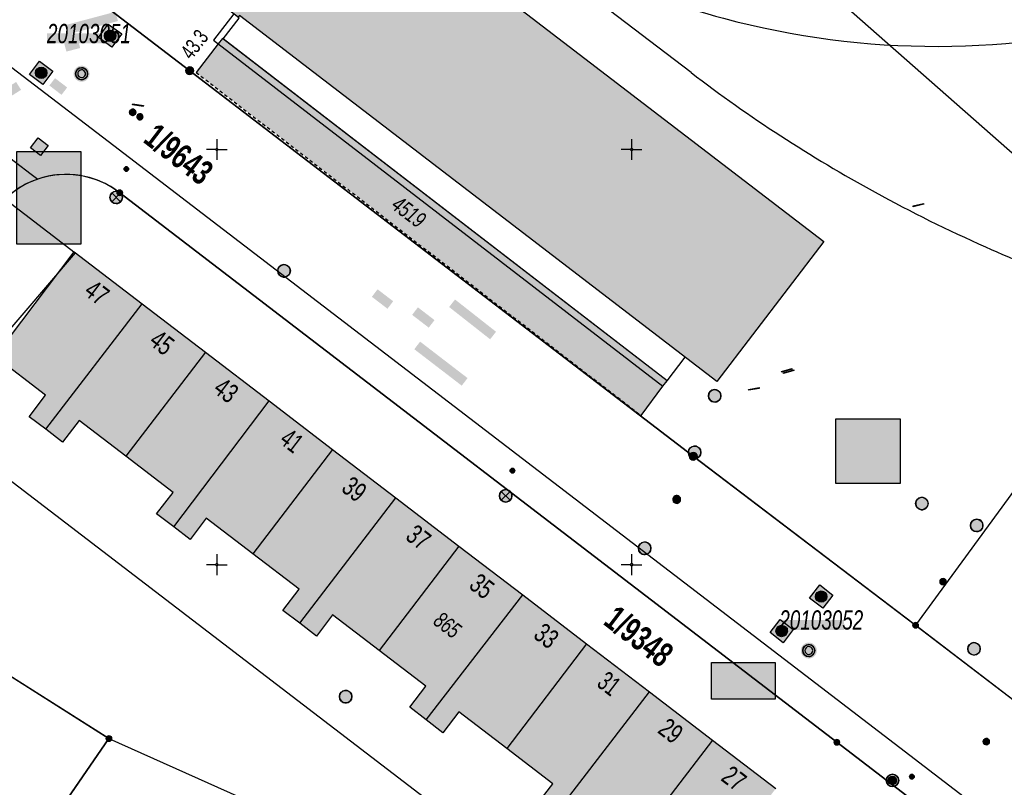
# Model space of a CAD drawing. Header units: metres. Extents: x 2695560 to 2696939, y 1260491 to 1262050.
# Tile 658 of 1005: x 2696189 to 2696248, y 1261186 to 1261233. Entities that reach past the tile are written whole.
import ezdxf

# ---------------------------------------------------------------- set-up
doc = ezdxf.new("R2010")
doc.units = ezdxf.units.M
doc.linetypes.add('AUSGEZOGEN', pattern=[0])
doc.linetypes.add('VERDECKT2_S2', pattern=[0.36, 0.2, -0.16])
for name, color, linetype in [('XR$1$AV_Flächen (EO)', 7, 'AUSGEZOGEN'), ('XR$1$AV_Gebäudeflächen (BB)', 7, 'AUSGEZOGEN'), ('XR$1$AV_Gebäudeflächen (EO)', 7, 'AUSGEZOGEN'), ('XR$1$AV_Grenzpunkte', 7, 'AUSGEZOGEN'), ('XR$1$AV_Grundstück-Nr.', 7, 'AUSGEZOGEN'), ('XR$1$AV_Haus-Nr.', 7, 'AUSGEZOGEN'), ('XR$1$AV_Koordinatennetzpunkte', 7, 'AUSGEZOGEN'), ('XR$1$AV_Lagefixpunkt-Nr.', 7, 'AUSGEZOGEN'), ('XR$1$AV_Lagefixpunkte', 7, 'AUSGEZOGEN'), ('XR$1$AV_Linien (BB)', 7, 'AUSGEZOGEN'), ('XR$1$AV_Linien (EO)', 7, 'AUSGEZOGEN'), ('XR$1$AV_Versicherung-Nr.', 7, 'AUSGEZOGEN'), ('XR$1$AW_LK_Schachtdeckel', 24, 'AUSGEZOGEN'), ('XR$1$EW_LK_Knoten', 1, 'AUSGEZOGEN'), ('XR$1$FM_LK_SW_TRASSEKNOTEN', 94, 'AUSGEZOGEN'), ('XR$1$GA_LK_Absperrarmatur', 32, 'AUSGEZOGEN'), ('XR$1$GA_LK_Rohrleitungsteil', 32, 'AUSGEZOGEN'), ('XR$1$Liegenschaftsgrenzen', 7, 'AUSGEZOGEN'), ('XR$1$PFAV', 255, 'AUSGEZOGEN'), ('XR$1$PFAW', 255, 'AUSGEZOGEN'), ('XR$1$PFEW', 255, 'AUSGEZOGEN'), ('XR$1$PFGA', 255, 'AUSGEZOGEN'), ('XR$1$PFWA', 255, 'AUSGEZOGEN'), ('XR$1$PFWFM', 255, 'AUSGEZOGEN'), ('XR$1$RAEW', 8, 'AUSGEZOGEN'), ('XR$1$RP_Abstandslinie', 7, 'AUSGEZOGEN'), ('XR$1$WA_LK_Absperrarmatur', 171, 'AUSGEZOGEN'), ('XR$1$WA_LK_Hydrant', 171, 'AUSGEZOGEN'), ('XR$1$WA_LK_Rohrleitungsteil', 171, 'AUSGEZOGEN')]:
    doc.layers.add(name, color=color, linetype=linetype)
doc.styles.add('ARIAL', font='arial.ttf')

# ---------------------------------------------------------------- blocks, each defined once
blk = doc.blocks.new('COMPLEXOBJECT_510')
at = {"layer": 'XR$1$AV_Linien (BB)', "color": 7, "linetype": 'AUSGEZOGEN', "transparency": 33554687}
blk.add_lwpolyline([(6283.87, 11156.289), (6260.124, 11174.437), (6241.169, 11188.977), (6193.445, 11225.497), (6126.748, 11276.454), (6092.196, 11302.85), (6070.226, 11319.625)], dxfattribs=at)
blk = doc.blocks.new('COMPLEXOBJECT_630')
at = {"layer": 'XR$1$AV_Linien (BB)', "color": 7, "linetype": 'AUSGEZOGEN', "transparency": 33554687}
for centre, radius, start, end in [((6190.906, 11218.217), 5.284, 108.75138, 123.13952), ((6190.95, 11218.163), 5.353, 123.22601, 139.49453)]:
    blk.add_arc(centre, radius, start, end, dxfattribs=at)
blk = doc.blocks.new('COMPLEXOBJECT_631')
at = {"layer": 'XR$1$AV_Linien (BB)', "color": 7, "linetype": 'AUSGEZOGEN', "transparency": 33554687}
blk.add_lwpolyline([(6194.15, 11222.4), (6237.37, 11189.31), (6242.183, 11185.628)], dxfattribs=at)
blk.add_arc((6190.914, 11218.202), 5.301, 52.37575, 108.78608, dxfattribs=at)
blk = doc.blocks.new('COMPLEXOBJECT_1127')
at = {"layer": 'XR$1$AV_Linien (EO)', "color": 7, "linetype": 'AUSGEZOGEN', "transparency": 33554687}
blk.add_line((6228.584, 11229.637), (6213.268, 11241.321), dxfattribs=at)
for centre, radius, start, end in [((6281.967, 11299.629), 88.026, 232.66687, 241.28213), ((6281.948, 11299.588), 87.981, 241.28055, 246.11423), ((6279.493, 11293.272), 81.212, 245.89361, 250.16998)]:
    blk.add_arc(centre, radius, start, end, dxfattribs=at)
blk = doc.blocks.new('COMPLEXOBJECT_1128')
at = {"layer": 'XR$1$AV_Linien (EO)', "color": 7, "linetype": 'AUSGEZOGEN', "transparency": 33554687}
blk.add_lwpolyline([(6233.916, 11237.017), (6236.739, 11234.664), (6249.29, 11223.622)], dxfattribs=at)
blk.add_arc((6280.409, 11260.076), 47.93, 229.51406, 236.39559, dxfattribs=at)
blk = doc.blocks.new('COMPLEXOBJECT_1129')
at = {"layer": 'XR$1$AV_Linien (EO)', "color": 7, "linetype": 'AUSGEZOGEN', "transparency": 33554687}
for centre, radius, start, end in [((6243.944, 11282.374), 51.248, 233.23182, 245.91357), ((6241.993, 11282.661), 51.743, 286.1913, 296.68042), ((6243.948, 11282.361), 51.238, 245.90408, 254.83754), ((6243.367, 11280.721), 49.503, 254.98937, 285.28963)]:
    blk.add_arc(centre, radius, start, end, dxfattribs=at)
blk = doc.blocks.new('COMPLEXOBJECT_1312')
at = {"layer": 'XR$1$Liegenschaftsgrenzen', "color": 7, "linetype": 'AUSGEZOGEN', "transparency": 33554687}
blk.add_lwpolyline([(6242.183, 11185.628), (6237.37, 11189.31), (6194.15, 11222.4)], dxfattribs=at)
blk.add_arc((6190.914, 11218.20325), 5.29947, 52.3651589, 139.5707968, dxfattribs=at)
blk = doc.blocks.new('BWAV1')
at = {"layer": 'XR$1$PFAV', "transparency": 33554687}
blk.add_hatch(color=7, dxfattribs=at).paths.add_polyline_path([(0.67, 0), (0.656, 0.135), (0.616, 0.264), (0.55, 0.383), (0.462, 0.486), (0.354, 0.569), (0.233, 0.628), (0.101, 0.662), (-0.034, 0.669), (-0.168, 0.649), (-0.295, 0.602), (-0.41, 0.53), (-0.508, 0.436), (-0.586, 0.325), (-0.639, 0.201), (-0.667, 0.068), (-0.667, -0.068), (-0.639, -0.201), (-0.586, -0.325), (-0.508, -0.436), (-0.41, -0.53), (-0.295, -0.602), (-0.168, -0.649), (-0.034, -0.669), (0.101, -0.662), (0.233, -0.628), (0.354, -0.569), (0.462, -0.486), (0.55, -0.383), (0.616, -0.264), (0.656, -0.135)])
at = {"color": 7, "transparency": 33554687}
for radius, start, end in [(0.5, 91.19481, 268.80519), (0.326, 91.19481, 268.80519), (0.5, 268.80519, 91.19481), (0.326, 268.80519, 91.19481)]:
    blk.add_arc((0, 0), radius, start, end, dxfattribs=at)
at = {"layer": 'XR$1$PFAV', "transparency": 33554687}
blk.add_circle((0, 0), 0.5, dxfattribs=at)
blk = doc.blocks.new('BAV15')
at = {"layer": 'XR$1$PFAV', "transparency": 33554687}
blk.add_hatch(color=7, dxfattribs=at).paths.add_polyline_path([(0.5, 0), (0.49, 0.1), (0.46, 0.2), (0.41, 0.29), (0.34, 0.36), (0.26, 0.42), (0.17, 0.47), (0.08, 0.49), (-0.03, 0.5), (-0.13, 0.48), (-0.22, 0.45), (-0.31, 0.4), (-0.38, 0.33), (-0.44, 0.24), (-0.48, 0.15), (-0.5, 0.05), (-0.5, -0.05), (-0.48, -0.15), (-0.44, -0.24), (-0.38, -0.33), (-0.31, -0.4), (-0.22, -0.45), (-0.13, -0.48), (-0.03, -0.5), (0.08, -0.49), (0.17, -0.47), (0.26, -0.42), (0.34, -0.36), (0.41, -0.29), (0.46, -0.2), (0.49, -0.1)])
at = {"color": 7, "transparency": 33554687}
for start, end in [(90, 270), (270, 90)]:
    blk.add_arc((0, 0), 0.5, start, end, dxfattribs=at)
at = {"layer": 'XR$1$PFAV', "transparency": 33554687}
blk.add_circle((0, 0), 0.5, dxfattribs=at)
blk = doc.blocks.new('BAV2041')
at = {"color": 7, "transparency": 33554687}
for p, q in [((0, 0.5), (0, 0.05)), ((-0.05, 0), (-0.5, 0)), ((0.05, 0), (0.5, 0)), ((0, -0.05), (0, -0.5))]:
    blk.add_line(p, q, dxfattribs=at)
blk.add_circle((0, 0), 0.05, dxfattribs=at)
for start, end in [(90, 270), (270, 90)]:
    blk.add_arc((0, 0), 0.05, start, end, dxfattribs=at)
blk = doc.blocks.new('BAW2082')
at = {"layer": 'XR$1$PFAW', "transparency": 33554687}
blk.add_hatch(color=7, dxfattribs=at).paths.add_polyline_path([(0.509, -0.003), (0.499, 0.098), (0.469, 0.194), (0.42, 0.283), (0.354, 0.359), (0.274, 0.421), (0.183, 0.466), (0.085, 0.491), (-0.016, 0.496), (-0.116, 0.481), (-0.211, 0.446), (-0.297, 0.392), (-0.37, 0.323), (-0.428, 0.24), (-0.468, 0.147), (-0.488, 0.047), (-0.488, -0.054), (-0.468, -0.153), (-0.428, -0.246), (-0.37, -0.329), (-0.297, -0.398), (-0.211, -0.452), (-0.116, -0.487), (-0.016, -0.502), (0.085, -0.497), (0.183, -0.472), (0.274, -0.427), (0.354, -0.366), (0.42, -0.289), (0.469, -0.2), (0.499, -0.104)])
at = {"transparency": 33554687}
for start, end in [(91.19481, 268.80519), (268.80519, 91.19481)]:
    blk.add_arc((0.01, 0), 0.5, start, end, dxfattribs=at)
at = {"layer": 'XR$1$PFAW', "transparency": 33554687}
blk.add_circle((0.009, -0.003), 0.5, dxfattribs=at)
blk = doc.blocks.new('BAW2088')
at = {"layer": 'XR$1$PFAW', "transparency": 33554687}
blk.add_hatch(color=253, dxfattribs=at).paths.add_polyline_path([(0.51, 0), (0.5, 0.101), (0.47, 0.197), (0.421, 0.286), (0.355, 0.362), (0.275, 0.424), (0.184, 0.469), (0.086, 0.494), (-0.015, 0.499), (-0.115, 0.484), (-0.21, 0.449), (-0.296, 0.395), (-0.369, 0.326), (-0.427, 0.243), (-0.467, 0.15), (-0.487, 0.051), (-0.487, -0.051), (-0.467, -0.15), (-0.427, -0.243), (-0.369, -0.326), (-0.296, -0.395), (-0.21, -0.449), (-0.115, -0.484), (-0.015, -0.499), (0.086, -0.494), (0.184, -0.469), (0.275, -0.424), (0.355, -0.362), (0.421, -0.286), (0.47, -0.197), (0.5, -0.101)])
at = {"transparency": 33554687}
for start, end in [(91.19481, 268.80519), (268.80519, 91.19481)]:
    blk.add_arc((0.01, 0), 0.5, start, end, dxfattribs=at)
at = {"layer": 'XR$1$PFAW', "transparency": 33554687}
blk.add_circle((0.01, 0), 0.5, dxfattribs=at)
blk = doc.blocks.new('BAW2087')
at = {"lineweight": 25, "true_color": 0x000000, "transparency": 33554687}
h = blk.add_hatch(color=18, dxfattribs=at)
h.paths.add_polyline_path([(-0.5, 0.5), (-0.5, -0.5), (0.5, -0.5), (0.5, 0.5)])
h.paths.add_polyline_path([(0.337, -0.069), (0.316, -0.136), (0.282, -0.196), (0.237, -0.249), (0.182, -0.292), (0.119, -0.322), (0.052, -0.34), (-0.017, -0.343), (-0.086, -0.333), (-0.151, -0.309), (-0.21, -0.272), (-0.261, -0.224), (-0.301, -0.167), (-0.328, -0.103), (-0.342, -0.035), (-0.342, 0.035), (-0.328, 0.103), (-0.301, 0.167), (-0.261, 0.224), (-0.21, 0.272), (-0.151, 0.309), (-0.086, 0.333), (-0.017, 0.343), (0.052, 0.34), (0.119, 0.322), (0.182, 0.292), (0.237, 0.249), (0.282, 0.196), (0.316, 0.136), (0.337, 0.069), (0.344, 0)], flags=16)
at = {"layer": 'XR$1$PFAW', "lineweight": 25, "transparency": 33554687}
blk.add_hatch(color=7, dxfattribs=at).paths.add_polyline_path([(0.344, 0), (0.337, 0.069), (0.316, 0.136), (0.282, 0.196), (0.237, 0.249), (0.182, 0.292), (0.119, 0.322), (0.052, 0.34), (-0.017, 0.343), (-0.086, 0.333), (-0.151, 0.309), (-0.21, 0.272), (-0.261, 0.224), (-0.301, 0.167), (-0.328, 0.103), (-0.342, 0.035), (-0.342, -0.035), (-0.328, -0.103), (-0.301, -0.167), (-0.261, -0.224), (-0.21, -0.272), (-0.151, -0.309), (-0.086, -0.333), (-0.017, -0.343), (0.052, -0.34), (0.119, -0.322), (0.182, -0.292), (0.237, -0.249), (0.282, -0.196), (0.316, -0.136), (0.337, -0.069)])
at = {"lineweight": 25, "transparency": 33554687}
for p, q in [((-0.5, 0.5, 0.993), (0.5, 0.5, 0.993)), ((-0.5, -0.5, 0.993), (-0.5, 0.5, 0.993)), ((0.5, 0.5, 0.993), (0.5, -0.5, 0.993)), ((0.5, -0.5, 0.993), (-0.5, -0.5, 0.993))]:
    blk.add_line(p, q, dxfattribs=at)
blk.add_circle((0, 0), 0.344, dxfattribs=at)
at = {"layer": 'XR$1$PFAW', "lineweight": 25, "transparency": 33554687}
blk.add_line((-0.5, 0.5), (0.5, 0.5), dxfattribs=at)
at = {"layer": 'XR$1$PFAW', "color": 31, "lineweight": 25, "transparency": 33554687}
for p, q in [((-0.5, -0.5), (-0.5, 0.5)), ((0.5, 0.5), (0.5, -0.5)), ((0.5, -0.5), (-0.5, -0.5))]:
    blk.add_line(p, q, dxfattribs=at)
at = {"layer": 'XR$1$PFAW', "lineweight": 25, "transparency": 33554687}
blk.add_circle((0, 0), 0.344, dxfattribs=at)
blk = doc.blocks.new('BAW2081')
at = {"layer": 'XR$1$PFAW', "transparency": 33554687}
blk.add_hatch(color=7, dxfattribs=at).paths.add_polyline_path([(0.5, 0), (0.49, 0.1), (0.46, 0.2), (0.41, 0.29), (0.34, 0.36), (0.26, 0.42), (0.17, 0.47), (0.08, 0.49), (-0.03, 0.5), (-0.13, 0.48), (-0.22, 0.45), (-0.31, 0.4), (-0.38, 0.33), (-0.44, 0.24), (-0.48, 0.15), (-0.5, 0.05), (-0.5, -0.05), (-0.48, -0.15), (-0.44, -0.24), (-0.38, -0.33), (-0.31, -0.4), (-0.22, -0.45), (-0.13, -0.48), (-0.03, -0.5), (0.08, -0.49), (0.17, -0.47), (0.26, -0.42), (0.34, -0.36), (0.41, -0.29), (0.46, -0.2), (0.49, -0.1)])
at = {"transparency": 33554687}
blk.add_line((-0.43, -0.25), (0, 0), dxfattribs=at)
blk.add_lwpolyline([(0, 0.5), (0, 0), (0.43, -0.25)], dxfattribs=at)
for start, end in [(90, 180), (180, 270), (0, 90), (270, 0)]:
    blk.add_arc((0, 0), 0.5, start, end, dxfattribs=at)
at = {"layer": 'XR$1$PFAW', "transparency": 33554687}
blk.add_circle((0, 0), 0.5, dxfattribs=at)
blk = doc.blocks.new('BWA2013')
at = {"true_color": 0x000000, "transparency": 33554687}
blk.add_hatch(color=18, dxfattribs=at).paths.add_polyline_path([(-0.291, -0.409), (0.352, 0.357), (0.291, 0.409), (-0.352, -0.357)])
at = {"transparency": 33554687}
blk.add_lwpolyline([(-0.291, -0.409), (-0.352, -0.357), (0.291, 0.409), (0.352, 0.357), (-0.291, -0.409)], close=True, dxfattribs=at)
blk = doc.blocks.new('BWA2009')
at = {"true_color": 0x000000, "transparency": 33554687}
blk.add_hatch(color=18, dxfattribs=at).paths.add_polyline_path([(0.333, 0), (0.327, 0.067), (0.306, 0.131), (0.274, 0.19), (0.23, 0.242), (0.176, 0.283), (0.116, 0.313), (0.05, 0.329), (-0.017, 0.333), (-0.084, 0.323), (-0.147, 0.299), (-0.204, 0.264), (-0.253, 0.217), (-0.291, 0.162), (-0.318, 0.1), (-0.332, 0.034), (-0.332, -0.034), (-0.318, -0.1), (-0.291, -0.162), (-0.253, -0.217), (-0.204, -0.264), (-0.147, -0.299), (-0.084, -0.323), (-0.017, -0.333), (0.05, -0.329), (0.116, -0.313), (0.176, -0.283), (0.23, -0.242), (0.274, -0.19), (0.306, -0.131), (0.327, -0.067)])
at = {"layer": 'XR$1$PFWA', "transparency": 33554687}
blk.add_hatch(color=7, dxfattribs=at).paths.add_polyline_path([(0.5, 0), (0.49, 0.101), (0.459, 0.197), (0.41, 0.286), (0.344, 0.362), (0.264, 0.424), (0.174, 0.469), (0.076, 0.494), (-0.025, 0.499), (-0.125, 0.484), (-0.22, 0.449), (-0.306, 0.395), (-0.379, 0.326), (-0.437, 0.243), (-0.477, 0.15), (-0.497, 0.051), (-0.497, -0.051), (-0.477, -0.15), (-0.437, -0.243), (-0.379, -0.326), (-0.306, -0.395), (-0.22, -0.449), (-0.125, -0.484), (-0.025, -0.499), (0.076, -0.494), (0.174, -0.469), (0.264, -0.424), (0.344, -0.362), (0.41, -0.286), (0.459, -0.197), (0.49, -0.101)])
at = {"transparency": 33554687}
blk.add_circle((0, 0), 0.333, dxfattribs=at)
for start, end in [(90, 180), (180, 270), (0, 90), (270, 0)]:
    blk.add_arc((0, 0), 0.5, start, end, dxfattribs=at)
at = {"layer": 'XR$1$PFWA', "transparency": 33554687}
blk.add_circle((0, 0), 0.5, dxfattribs=at)
blk = doc.blocks.new('BWA965')
at = {"layer": 'XR$1$PFWA', "transparency": 33554687}
blk.add_hatch(color=7, dxfattribs=at).paths.add_polyline_path([(0, 0.5), (-0.05, 0.5), (-0.1, 0.49), (-0.15, 0.48), (-0.2, 0.46), (-0.24, 0.44), (-0.29, 0.41), (-0.33, 0.38), (-0.36, 0.34), (-0.4, 0.31), (-0.42, 0.26), (-0.45, 0.22), (-0.47, 0.17), (-0.48, 0.13), (-0.49, 0.08), (-0.5, 0.03), (-0.5, -0.03), (-0.49, -0.08), (-0.48, -0.13), (-0.47, -0.17), (-0.45, -0.22), (-0.42, -0.26), (-0.4, -0.31), (-0.36, -0.34), (-0.33, -0.38), (-0.29, -0.41), (-0.24, -0.44), (-0.2, -0.46), (-0.15, -0.48), (-0.1, -0.49), (-0.05, -0.5), (0, -0.5), (0.05, -0.5), (0.1, -0.49), (0.15, -0.48), (0.2, -0.46), (0.24, -0.44), (0.29, -0.41), (0.33, -0.38), (0.36, -0.34), (0.4, -0.31), (0.42, -0.26), (0.45, -0.22), (0.47, -0.17), (0.48, -0.13), (0.49, -0.08), (0.5, -0.03), (0.5, 0.03), (0.49, 0.08), (0.48, 0.13), (0.47, 0.17), (0.45, 0.22), (0.42, 0.26), (0.4, 0.31), (0.36, 0.34), (0.33, 0.38), (0.29, 0.41), (0.24, 0.44), (0.2, 0.46), (0.15, 0.48), (0.1, 0.49), (0.05, 0.5)])
at = {"transparency": 33554687}
blk.add_line((0, 0.5), (0, -0.5), dxfattribs=at)
for start, end in [(90, 270), (270, 90)]:
    blk.add_arc((0, 0), 0.5, start, end, dxfattribs=at)
blk = doc.blocks.new('BGA2013')
at = {"transparency": 33554687}
blk.add_hatch(color=36, dxfattribs=at).paths.add_polyline_path([(-0.291, -0.409), (0.352, 0.357), (0.291, 0.409), (-0.352, -0.357)])
at = {"color": 32, "transparency": 33554687}
blk.add_lwpolyline([(-0.291, -0.409), (-0.352, -0.357), (0.291, 0.409), (0.352, 0.357), (-0.291, -0.409)], close=True, dxfattribs=at)
blk = doc.blocks.new('BGA965')
at = {"layer": 'XR$1$PFGA', "transparency": 33554687}
blk.add_hatch(color=7, dxfattribs=at).paths.add_polyline_path([(0.5, 0), (0.49, 0.1), (0.46, 0.2), (0.41, 0.29), (0.34, 0.36), (0.26, 0.42), (0.17, 0.47), (0.08, 0.49), (-0.03, 0.5), (-0.13, 0.48), (-0.22, 0.45), (-0.31, 0.4), (-0.38, 0.33), (-0.44, 0.24), (-0.48, 0.15), (-0.5, 0.05), (-0.5, -0.05), (-0.48, -0.15), (-0.44, -0.24), (-0.38, -0.33), (-0.31, -0.4), (-0.22, -0.45), (-0.13, -0.48), (-0.03, -0.5), (0.08, -0.49), (0.17, -0.47), (0.26, -0.42), (0.34, -0.36), (0.41, -0.29), (0.46, -0.2), (0.49, -0.1)])
at = {"color": 32, "transparency": 33554687}
blk.add_line((0, 0.5), (0, -0.5), dxfattribs=at)
for start, end in [(90, 270), (270, 90)]:
    blk.add_arc((0, 0), 0.5, start, end, dxfattribs=at)
at = {"layer": 'XR$1$PFGA', "transparency": 33554687}
blk.add_circle((0, 0), 0.5, dxfattribs=at)
blk = doc.blocks.new('BEWLP2549_S')
at = {"layer": 'XR$1$PFEW', "transparency": 33554687}
blk.add_hatch(color=7, dxfattribs=at).paths.add_polyline_path([(0.5, 0), (0.49, 0.101), (0.459, 0.197), (0.41, 0.286), (0.344, 0.362), (0.264, 0.424), (0.174, 0.469), (0.076, 0.494), (-0.025, 0.499), (-0.125, 0.484), (-0.22, 0.449), (-0.306, 0.395), (-0.379, 0.326), (-0.437, 0.243), (-0.477, 0.15), (-0.497, 0.051), (-0.497, -0.051), (-0.477, -0.15), (-0.437, -0.243), (-0.379, -0.326), (-0.306, -0.395), (-0.22, -0.449), (-0.125, -0.484), (-0.025, -0.499), (0.076, -0.494), (0.174, -0.469), (0.264, -0.424), (0.344, -0.362), (0.41, -0.286), (0.459, -0.197), (0.49, -0.101)])
at = {"color": 1, "transparency": 33554687}
for p, q in [((0.354, -0.354), (-0.354, 0.354)), ((-0.354, -0.354), (0.354, 0.354))]:
    blk.add_line(p, q, dxfattribs=at)
for start, end in [(91.38095, 268.61905), (268.61905, 91.38095)]:
    blk.add_arc((0, 0), 0.5, start, end, dxfattribs=at)
at = {"layer": 'XR$1$PFEW', "transparency": 33554687}
blk.add_circle((0, 0), 0.5, dxfattribs=at)
blk = doc.blocks.new('BEW957')
at = {"layer": 'XR$1$RAEW', "transparency": 33554687}
blk.add_hatch(color=1, dxfattribs=at).paths.add_polyline_path([(-0.5, 0), (-0.5, -0.05), (-0.49, -0.1), (-0.48, -0.15), (-0.46, -0.2), (-0.44, -0.24), (-0.41, -0.29), (-0.38, -0.33), (-0.34, -0.36), (-0.31, -0.4), (-0.26, -0.42), (-0.22, -0.45), (-0.17, -0.47), (-0.13, -0.48), (-0.08, -0.49), (-0.03, -0.5), (0.03, -0.5), (0.08, -0.49), (0.13, -0.48), (0.17, -0.47), (0.22, -0.45), (0.26, -0.42), (0.31, -0.4), (0.34, -0.36), (0.38, -0.33), (0.41, -0.29), (0.44, -0.24), (0.46, -0.2), (0.48, -0.15), (0.49, -0.1), (0.5, -0.05), (0.5, 0), (0.5, 0.05), (0.49, 0.1), (0.48, 0.15), (0.46, 0.2), (0.44, 0.24), (0.41, 0.29), (0.38, 0.33), (0.34, 0.36), (0.31, 0.4), (0.26, 0.42), (0.22, 0.45), (0.17, 0.47), (0.13, 0.48), (0.08, 0.49), (0.03, 0.5), (-0.03, 0.5), (-0.08, 0.49), (-0.13, 0.48), (-0.17, 0.47), (-0.22, 0.45), (-0.26, 0.42), (-0.31, 0.4), (-0.34, 0.36), (-0.38, 0.33), (-0.41, 0.29), (-0.44, 0.24), (-0.46, 0.2), (-0.48, 0.15), (-0.49, 0.1), (-0.5, 0.05)])
at = {"color": 1, "transparency": 33554687}
for start, end in [(90, 180), (180, 270), (0, 90), (270, 0)]:
    blk.add_arc((0, 0), 0.5, start, end, dxfattribs=at)
at = {"layer": 'XR$1$RAEW', "color": 1, "transparency": 33554687}
blk.add_circle((0, 0), 0.5, dxfattribs=at)
blk = doc.blocks.new('BWFM1')
at = {"layer": 'XR$1$PFWFM', "transparency": 33554687}
blk.add_hatch(color=7, dxfattribs=at).paths.add_polyline_path([(-0.5, 0.5), (-0.5, -0.5), (0.5, -0.5), (0.5, 0.5)])
at = {"color": 94, "transparency": 33554687}
blk.add_lwpolyline([(-0.5, 0.5), (0.5, 0.5), (0.5, -0.5), (-0.5, -0.5), (-0.5, 0.5)], close=True, dxfattribs=at)

msp = doc.modelspace()

# ---------------------------------------------------------------- hatches: boundary and pattern name
at = {"transparency": 33554687}
for points in [[(2696191.826, 1261232.3), (2696191.974, 1261231.743), (2696195.012, 1261232.552), (2696194.864, 1261233.109)], [(2696190.735, 1261231.802), (2696190.735, 1261231.199), (2696194.539, 1261231.199), (2696194.539, 1261231.802)], [(2696191.763, 1261231.253), (2696191.904, 1261230.712), (2696192.734, 1261230.928), (2696192.593, 1261231.469)], [(2696191.219, 1261229.112), (2696190.879, 1261228.668), (2696191.611, 1261228.108), (2696191.951, 1261228.552)], [(2696188.12, 1261228.401), (2696188.421, 1261227.93), (2696189.173, 1261228.41), (2696188.872, 1261228.882)], [(2696188.909, 1261224.703), (2696188.909, 1261219.109), (2696192.78, 1261219.109), (2696192.78, 1261224.703)], [(2696210.66, 1261216.395), (2696210.316, 1261215.945), (2696211.256, 1261215.225), (2696211.6, 1261215.675)], [(2696215.328, 1261215.782), (2696214.972, 1261215.329), (2696217.444, 1261213.386), (2696217.8, 1261213.839)], [(2696213.09, 1261215.309), (2696212.743, 1261214.856), (2696213.744, 1261214.087), (2696214.091, 1261214.54)], [(2696213.223, 1261213.244), (2696212.873, 1261212.787), (2696215.733, 1261210.592), (2696216.083, 1261211.049)], [(2696238.277, 1261208.604), (2696238.277, 1261204.703), (2696242.148, 1261204.703), (2696242.148, 1261208.604)], [(2696234.874, 1261196.488), (2696234.874, 1261195.885), (2696238.773, 1261195.885), (2696238.773, 1261196.488)], [(2696230.787, 1261193.912), (2696230.787, 1261191.703), (2696234.619, 1261191.703), (2696234.619, 1261193.912)]]:
    msp.add_hatch(color=7, dxfattribs=at).paths.add_polyline_path(points)
at = {"layer": 'XR$1$AV_Gebäudeflächen (BB)', "true_color": 0xd2d2d2, "transparency": 33554687}
for points in [[(2696172.504, 1261255.52), (2696198.339, 1261235.904), (2696198.267, 1261235.809), (2696202.252, 1261232.782), (2696202.328, 1261232.882), (2696231.097, 1261210.842), (2696237.553, 1261219.272), (2696208.75, 1261241.338), (2696208.951, 1261241.6), (2696175.079, 1261267.307), (2696174.976, 1261267.172), (2696168.358, 1261258.516), (2696172.431, 1261255.424)], [(2696196.474, 1261215.527), (2696192.375, 1261218.661), (2696187.585, 1261212.357), (2696190.651, 1261210.013), (2696189.664, 1261208.722), (2696190.666, 1261207.963)], [(2696195.49, 1261206.338), (2696200.287, 1261212.611), (2696196.474, 1261215.527), (2696190.666, 1261207.963), (2696191.678, 1261207.195), (2696192.671, 1261208.494)], [(2696200.287, 1261212.611), (2696195.49, 1261206.338), (2696198.33, 1261204.167), (2696197.337, 1261202.868), (2696198.371, 1261202.084), (2696204.124, 1261209.677)], [(2696204.124, 1261209.677), (2696198.371, 1261202.084), (2696199.359, 1261201.334), (2696200.334, 1261202.609), (2696203.136, 1261200.467), (2696207.945, 1261206.756)], [(2696211.758, 1261203.84), (2696207.945, 1261206.756), (2696203.136, 1261200.467), (2696205.93, 1261198.331), (2696204.955, 1261197.056), (2696205.97, 1261196.279)], [(2696210.757, 1261194.646), (2696215.563, 1261200.93), (2696211.758, 1261203.84), (2696205.97, 1261196.279), (2696206.971, 1261195.514), (2696207.947, 1261196.794)], [(2696215.563, 1261200.93), (2696210.757, 1261194.646), (2696213.574, 1261192.492), (2696212.602, 1261191.221), (2696213.581, 1261190.46), (2696219.408, 1261197.991)], [(2696219.408, 1261197.991), (2696213.581, 1261190.46), (2696214.584, 1261189.68), (2696215.556, 1261190.951), (2696218.443, 1261188.744), (2696223.261, 1261195.045)], [(2696223.261, 1261195.045), (2696218.443, 1261188.744), (2696221.224, 1261186.617), (2696220.265, 1261185.363), (2696221.238, 1261184.619), (2696227.042, 1261192.153)], [(2696226.031, 1261182.962), (2696230.839, 1261189.25), (2696227.042, 1261192.153), (2696221.238, 1261184.619), (2696222.271, 1261183.829), (2696223.24, 1261185.096)], [(2696234.66, 1261186.328), (2696230.839, 1261189.25), (2696226.031, 1261182.962), (2696228.889, 1261180.777), (2696227.896, 1261179.478), (2696228.892, 1261178.723)]]:
    msp.add_hatch(color=254, dxfattribs=at).paths.add_polyline_path(points)
at = {"layer": 'XR$1$AV_Gebäudeflächen (EO)', "true_color": 0xebebeb, "transparency": 33554687}
msp.add_hatch(color=7, dxfattribs=at).paths.add_polyline_path([(2696199.731, 1261229.447), (2696226.546, 1261208.793), (2696227.854, 1261210.555), (2696228.11, 1261210.888), (2696201.314, 1261231.503), (2696201.058, 1261231.17)])

# ---------------------------------------------------------------- linework, layer by layer
at = {"color": 24, "lineweight": -3, "transparency": 33554687}
for points in [[(2696188.909, 1261224.703), (2696192.78, 1261224.703), (2696192.78, 1261219.109), (2696188.909, 1261219.109), (2696188.909, 1261224.703)], [(2696238.277, 1261208.604), (2696242.148, 1261208.604), (2696242.148, 1261204.703), (2696238.277, 1261204.703), (2696238.277, 1261208.604)], [(2696230.787, 1261193.912), (2696234.619, 1261193.912), (2696234.619, 1261191.703), (2696230.787, 1261191.703), (2696230.787, 1261193.912)]]:
    msp.add_lwpolyline(points, close=True, dxfattribs=at)
at = {"layer": 'XR$1$AV_Flächen (EO)', "color": 7, "linetype": 'VERDECKT2_S2', "transparency": 33554687}
msp.add_line((2696199.731, 1261229.447), (2696226.546, 1261208.793), dxfattribs=at)
at = {"layer": 'XR$1$AV_Flächen (EO)', "color": 7, "linetype": 'AUSGEZOGEN', "transparency": 33554687}
msp.add_lwpolyline([(2696226.546, 1261208.793), (2696227.854, 1261210.555), (2696228.11, 1261210.888), (2696201.314, 1261231.503), (2696201.058, 1261231.17), (2696199.731, 1261229.447)], dxfattribs=at)
at = {"layer": 'XR$1$AV_Linien (BB)', "color": 7, "linetype": 'AUSGEZOGEN', "transparency": 33554687}
for p, q in [((2696189.778, 1261223.333), (2696190.177, 1261223.03)), ((2696190.666, 1261207.963), (2696196.474, 1261215.527)), ((2696196.474, 1261215.527), (2696200.287, 1261212.611)), ((2696200.287, 1261212.611), (2696195.49, 1261206.338)), ((2696200.287, 1261212.611), (2696204.124, 1261209.677)), ((2696228.05, 1261174.65), (2696179.526, 1261211.743)), ((2696198.371, 1261202.084), (2696204.124, 1261209.677)), ((2696204.124, 1261209.677), (2696207.945, 1261206.756)), ((2696207.945, 1261206.756), (2696203.136, 1261200.467)), ((2696207.945, 1261206.756), (2696211.758, 1261203.84)), ((2696205.97, 1261196.279), (2696211.758, 1261203.84)), ((2696211.758, 1261203.84), (2696215.563, 1261200.93)), ((2696215.563, 1261200.93), (2696210.757, 1261194.646)), ((2696215.563, 1261200.93), (2696219.408, 1261197.991)), ((2696213.581, 1261190.46), (2696219.408, 1261197.991)), ((2696219.408, 1261197.991), (2696223.261, 1261195.045)), ((2696223.261, 1261195.045), (2696218.443, 1261188.744)), ((2696223.261, 1261195.045), (2696227.042, 1261192.153)), ((2696221.238, 1261184.619), (2696227.042, 1261192.153)), ((2696227.042, 1261192.153), (2696230.839, 1261189.25)), ((2696230.839, 1261189.25), (2696226.031, 1261182.962)), ((2696230.839, 1261189.25), (2696234.66, 1261186.328))]:
    msp.add_line(p, q, dxfattribs=at)
for points in [[(2696269.008, 1261176.336), (2696243.37, 1261195.95), (2696229.69, 1261206.34), (2696199.34, 1261229.56), (2696155.24, 1261263.25), (2696111.08, 1261296.95), (2696073.42, 1261325.66)], [(2696186.417, 1261224.624), (2696187.868, 1261224.783), (2696189.778, 1261223.333)], [(2696190.666, 1261207.963), (2696189.664, 1261208.722), (2696190.651, 1261210.013), (2696187.585, 1261212.357), (2696192.375, 1261218.661), (2696196.474, 1261215.527)], [(2696195.49, 1261206.338), (2696192.671, 1261208.494), (2696191.678, 1261207.195), (2696190.666, 1261207.963)], [(2696198.371, 1261202.084), (2696197.337, 1261202.868), (2696198.33, 1261204.167), (2696195.49, 1261206.338)], [(2696184.67, 1261175.16), (2696194.47, 1261189.34), (2696172.32, 1261203.34)], [(2696203.136, 1261200.467), (2696200.334, 1261202.609), (2696199.359, 1261201.334), (2696198.371, 1261202.084)], [(2696205.97, 1261196.279), (2696204.955, 1261197.056), (2696205.93, 1261198.331), (2696203.136, 1261200.467)], [(2696210.757, 1261194.646), (2696207.947, 1261196.794), (2696206.971, 1261195.514), (2696205.97, 1261196.279)], [(2696213.581, 1261190.46), (2696212.602, 1261191.221), (2696213.574, 1261192.492), (2696210.757, 1261194.646)], [(2696218.443, 1261188.744), (2696215.556, 1261190.951), (2696214.584, 1261189.68), (2696213.581, 1261190.46)], [(2696221.238, 1261184.619), (2696220.265, 1261185.363), (2696221.224, 1261186.617), (2696218.443, 1261188.744)]]:
    msp.add_lwpolyline(points, dxfattribs=at)
msp.add_lwpolyline([(2696172.504, 1261255.52), (2696172.431, 1261255.424), (2696168.358, 1261258.516), (2696174.976, 1261267.172), (2696175.079, 1261267.307), (2696208.951, 1261241.6), (2696208.75, 1261241.338), (2696237.553, 1261219.272), (2696231.097, 1261210.842), (2696202.328, 1261232.882), (2696202.252, 1261232.782), (2696198.267, 1261235.809), (2696198.339, 1261235.904), (2696172.504, 1261255.52)], close=True, dxfattribs=at)
at = {"layer": 'XR$1$AV_Linien (EO)', "color": 7, "linetype": 'AUSGEZOGEN', "transparency": 33554687}
msp.add_line((2696228.11, 1261210.888), (2696229.192, 1261212.301), dxfattribs=at)
msp.add_lwpolyline([(2696228.11, 1261210.888), (2696201.358, 1261231.47), (2696202.325, 1261232.727), (2696201.992, 1261232.983), (2696200.769, 1261231.393), (2696227.854, 1261210.555), (2696228.11, 1261210.888)], close=True, dxfattribs=at)
at = {"layer": 'XR$1$Liegenschaftsgrenzen', "color": 7, "linetype": 'AUSGEZOGEN', "transparency": 33554687}
for p, q in [((2696228.05, 1261174.65), (2696179.526, 1261211.743)), ((2696172.32, 1261203.34), (2696194.47, 1261189.34)), ((2696243.089, 1261196.163), (2696265.958, 1261178.669)), ((2696194.47, 1261189.34), (2696184.67, 1261175.16))]:
    msp.add_line(p, q, dxfattribs=at)
for points in [[(2696346.822, 1261335.258), (2696345.565, 1261336.179), (2696243.089, 1261196.163)], [(2696073.42, 1261325.66), (2696111.08, 1261296.95), (2696155.24, 1261263.25), (2696199.34, 1261229.56), (2696229.69, 1261206.34), (2696243.089, 1261196.163)], [(2696194.47, 1261189.34), (2696211.02, 1261181.93), (2696228.05, 1261174.65)]]:
    msp.add_lwpolyline(points, dxfattribs=at)
at = {"layer": 'XR$1$RP_Abstandslinie', "color": 7, "linetype": 'AUSGEZOGEN', "transparency": 33554687}
msp.add_line((2696176.2, 1261231), (2696192.44, 1261218.59), dxfattribs=at)
msp.add_lwpolyline([(2696192.44, 1261218.59), (2696154.56, 1261174.39), (2696186.58, 1261152.53), (2696219.62, 1261129.98), (2696252.53, 1261107.52), (2696281.52, 1261150.45)], dxfattribs=at)

# ---------------------------------------------------------------- block references
at = {"layer": 'XR$1$AV_Grenzpunkte', "color": 7, "linetype": 'AUSGEZOGEN', "lineweight": -3, "transparency": 33554687}
for p, xscale, yscale in [((2696199.34, 1261229.56), 0.4549999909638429, 0.4549999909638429), ((2696195.12, 1261222.21), 0.3249999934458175, 0.3249999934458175), ((2696229.69, 1261206.34), 0.4549999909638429, 0.4549999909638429), ((2696243.089, 1261196.163), 0.3249999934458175, 0.3249999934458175), ((2696194.47, 1261189.34), 0.3249999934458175, 0.3249999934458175), ((2696238.34, 1261189.12), 0.3249999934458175, 0.3249999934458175)]:
    msp.add_blockref('BAV15', p, dxfattribs=dict(at, xscale=xscale, yscale=yscale))
at = {"layer": 'XR$1$AV_Koordinatennetzpunkte', "color": 7, "linetype": 'AUSGEZOGEN', "lineweight": -3, "transparency": 33554687, "xscale": 1.25, "yscale": 1.25}
for p in [(2696200.97, 1261224.81), (2696225.97, 1261224.81), (2696200.97, 1261199.81), (2696225.97, 1261199.81)]:
    msp.add_blockref('BAV2041', p, dxfattribs=at)
at = {"layer": 'XR$1$AV_Lagefixpunkte', "color": 7, "linetype": 'AUSGEZOGEN', "lineweight": -3, "transparency": 33554687, "xscale": 0.7199999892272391, "yscale": 0.7199999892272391}
for p in [(2696192.82, 1261229.378, 437.207), (2696236.651, 1261194.64, 437.391)]:
    msp.add_blockref('BWAV1', p, dxfattribs=at)
at = {"layer": 'XR$1$AV_Linien (BB)', "color": 7, "linetype": 'AUSGEZOGEN', "lineweight": -3, "transparency": 33554687}
for name in ['COMPLEXOBJECT_510', 'COMPLEXOBJECT_631', 'COMPLEXOBJECT_630']:
    msp.add_blockref(name, (2690000.97, 1249999.81), dxfattribs=at)
at = {"layer": 'XR$1$AV_Linien (EO)', "color": 7, "linetype": 'AUSGEZOGEN', "lineweight": -3, "transparency": 33554687}
for name in ['COMPLEXOBJECT_1127', 'COMPLEXOBJECT_1129', 'COMPLEXOBJECT_1128']:
    msp.add_blockref(name, (2690000.97, 1249999.81), dxfattribs=at)
at = {"layer": 'XR$1$AW_LK_Schachtdeckel', "color": 24, "linetype": 'AUSGEZOGEN', "lineweight": -3, "transparency": 33554687}
for p, rotation in [((2696194.539, 1261231.666), 324.273432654), ((2696190.388, 1261229.435), 232.908405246), ((2696237.4, 1261197.888), 322.066975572), ((2696235.014, 1261195.815), 322.096043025)]:
    msp.add_blockref('BAW2087', p, dxfattribs=dict(at, rotation=rotation))
for name, p, xscale, yscale, rotation in [('BAW2088', (2696205.018, 1261217.514), 0.7578193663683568, 0.7578193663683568, 322.723679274), ('BAW2082', (2696230.971, 1261209.985), 0.7499999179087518, 0.7499999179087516, 320.4119648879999), ('BAW2088', (2696229.763, 1261206.575), 0.7578193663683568, 0.7578193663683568, 322.960367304), ('BAW2082', (2696243.46, 1261203.498), 0.7499999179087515, 0.7499999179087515, 324.489803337), ('BAW2088', (2696226.75, 1261200.803), 0.7578193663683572, 0.7578193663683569, 322.003994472), ('BAW2082', (2696246.602, 1261194.75), 0.7499999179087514, 0.7499999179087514, 323.680283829), ('BAW2082', (2696208.729, 1261191.87), 0.7499999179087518, 0.7499999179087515, 322.819712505)]:
    msp.add_blockref(name, p, dxfattribs=dict(at, xscale=xscale, yscale=yscale, rotation=rotation))
for name, p, xscale, yscale in [('BAW2082', (2696246.763, 1261202.177), 0.7499999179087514, 0.7499999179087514), ('BAW2081', (2696244.745, 1261198.783), 0.3749999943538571, 0.3749999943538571)]:
    msp.add_blockref(name, p, dxfattribs=dict(at, xscale=xscale, yscale=yscale))
at = {"layer": 'XR$1$EW_LK_Knoten', "color": 1, "linetype": 'AUSGEZOGEN', "lineweight": -3, "transparency": 33554687}
for name, p, xscale, yscale in [('BEW957', (2696195.52, 1261223.638), 0.2749999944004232, 0.2749999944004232), ('BEWLP2549_S', (2696194.907, 1261221.932), 0.749999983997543, 0.749999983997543), ('BEW957', (2696218.787, 1261205.476), 0.2749999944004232, 0.2749999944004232), ('BEWLP2549_S', (2696218.382, 1261203.959), 0.749999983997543, 0.749999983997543), ('BEW957', (2696242.864, 1261187.044), 0.2749999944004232, 0.2749999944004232)]:
    msp.add_blockref(name, p, dxfattribs=dict(at, xscale=xscale, yscale=yscale))
at = {"layer": 'XR$1$FM_LK_SW_TRASSEKNOTEN', "color": 94, "linetype": 'AUSGEZOGEN', "lineweight": -3, "transparency": 33554687, "xscale": 0.7500000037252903, "yscale": 0.7500000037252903, "rotation": 323.057059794}
msp.add_blockref('BWFM1', (2696190.275, 1261224.988), dxfattribs=at)
at = {"layer": 'XR$1$GA_LK_Absperrarmatur', "color": 32, "linetype": 'AUSGEZOGEN', "lineweight": -3, "transparency": 33554687, "yscale": 0.3749999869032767}
for p, xscale, rotation in [((2696195.902, 1261227.058), 0.3749999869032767, 233.1836999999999), ((2696247.343, 1261189.156), 0.3749999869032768, 51.72299999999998)]:
    msp.add_blockref('BGA965', p, dxfattribs=dict(at, xscale=xscale, rotation=rotation))
at = {"layer": 'XR$1$GA_LK_Rohrleitungsteil', "color": 32, "linetype": 'AUSGEZOGEN', "lineweight": -3, "transparency": 33554687, "xscale": 0.6499999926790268, "yscale": 0.649999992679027, "rotation": 121.1237999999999}
msp.add_blockref('BGA2013', (2696196.224, 1261227.488), dxfattribs=at)
at = {"layer": 'XR$1$Liegenschaftsgrenzen', "color": 7, "linetype": 'AUSGEZOGEN', "lineweight": -3, "transparency": 33554687}
msp.add_blockref('COMPLEXOBJECT_1312', (2690000.97, 1249999.81), dxfattribs=at)
at = {"layer": 'XR$1$WA_LK_Absperrarmatur', "color": 171, "linetype": 'AUSGEZOGEN', "lineweight": -3, "transparency": 33554687}
for p, xscale, yscale, rotation in [((2696196.338, 1261226.786), 0.3749999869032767, 0.3749999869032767, 52.75149879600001), ((2696228.69, 1261203.737), 0.4755282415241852, 0.475528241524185, 52.587641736)]:
    msp.add_blockref('BWA965', p, dxfattribs=dict(at, xscale=xscale, yscale=yscale, rotation=rotation))
at = {"layer": 'XR$1$WA_LK_Hydrant', "color": 171, "linetype": 'AUSGEZOGEN', "lineweight": -3, "transparency": 33554687, "xscale": 0.7499999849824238, "yscale": 0.7499999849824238}
msp.add_blockref('BWA2009', (2696241.692, 1261186.819), dxfattribs=at)
at = {"layer": 'XR$1$WA_LK_Rohrleitungsteil', "color": 171, "linetype": 'AUSGEZOGEN', "lineweight": -3, "transparency": 33554687}
for p, xscale, yscale, rotation in [((2696243.257, 1261221.465), 0.6499999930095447, 0.6499999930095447, 143.220367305), ((2696235.323, 1261211.515), 0.6499999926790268, 0.6499999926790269, 325.586367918), ((2696235.437, 1261211.437), 0.6499999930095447, 0.6499999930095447, 325.586368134), ((2696233.343, 1261210.398), 0.6499999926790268, 0.6499999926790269, 140.130228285)]:
    msp.add_blockref('BWA2013', p, dxfattribs=dict(at, xscale=xscale, yscale=yscale, rotation=rotation))

# ---------------------------------------------------------------- texts
at = {"layer": 'XR$1$AV_Grundstück-Nr.', "color": 7, "transparency": 33554687, "char_height": 1.48491, "width": 4.98214, "attachment_point": 5, "rotation": 322.5618, "style": 'ARIAL'}
for s, insert in [('\\A1;{\\fArial|i0|b1;\\H1.484908;\\W0.700000;\\C7;1/9643}\\P', (2696198.666, 1261224.524)), ('\\A1;{\\fArial|i0|b1;\\H1.484908;\\W0.700000;\\C7;1/9348}\\P', (2696226.399, 1261195.485))]:
    msp.add_mtext(s, dxfattribs=dict(at, insert=insert))
at = {"layer": 'XR$1$AV_Haus-Nr.', "color": 7, "transparency": 33554687, "style": 'ARIAL'}
for s, insert, char_height, width, attachment_point, rotation in [('\\W0.70;43.3', (2696199.991, 1261230.86), 0.92968, 2.10446, 8, 52.3953), ('\\W0.70;47', (2696194.1, 1261216.658), 1.1621, 1.68109, 2, 322.5969), ('\\W0.70;45', (2696198.021, 1261213.656), 1.1621, 1.68109, 2, 322.5969), ('\\W0.70;43', (2696201.891, 1261210.781), 1.1621, 1.68109, 2, 322.5969), ('\\W0.64;41', (2696205.845, 1261207.745), 1.1621, 1.59081, 2, 322.5969), ('\\W0.70;39', (2696209.618, 1261204.824), 1.1621, 1.68109, 2, 322.5969), ('\\W0.70;37', (2696213.486, 1261201.922), 1.1621, 1.68109, 2, 322.5969), ('\\W0.70;35', (2696217.308, 1261198.981), 1.1621, 1.68109, 2, 322.5969), ('\\W0.70;33', (2696221.193, 1261195.991), 1.1621, 1.68109, 2, 322.5969), ('\\W0.64;31', (2696224.973, 1261193.112), 1.1621, 1.59081, 2, 322.5969), ('\\W0.70;29', (2696228.687, 1261190.272), 1.1621, 1.68109, 2, 322.5969), ('\\W0.70;27', (2696232.5, 1261187.401), 1.1621, 1.68109, 2, 322.5969)]:
    msp.add_mtext(s, dxfattribs=dict(at, insert=insert, char_height=char_height, width=width, attachment_point=attachment_point, rotation=rotation))
at = {"layer": 'XR$1$AV_Lagefixpunkt-Nr.', "color": 7, "transparency": 33554687, "char_height": 1.1621, "attachment_point": 7, "style": 'ARIAL'}
for s, insert, width in [('\\A1;{\\fArial|i1|b0;\\H1.162102;\\W0.700000;\\C7;20103051}\\P', (2696190.735, 1261231.199), 5.49745), ('\\A1;{\\fArial|i1|b0;\\H1.162102;\\W0.700000;\\C7;20103052}\\P', (2696234.874, 1261195.885), 5.50234)]:
    msp.add_mtext(s, dxfattribs=dict(at, insert=insert, width=width))
at = {"layer": 'XR$1$AV_Versicherung-Nr.', "color": 7, "transparency": 33554687, "char_height": 0.96842, "attachment_point": 5, "style": 'ARIAL'}
for s, insert, width, rotation in [('\\A1;{\\fArial|i1|b0;\\H0.968418;\\W0.700000;\\C7;4519}\\P', (2696212.543, 1261221.056), 2.45636, 322.5807), ('\\A1;{\\fArial|i1|b0;\\H0.968418;\\W0.700000;\\C7;865}\\P', (2696214.866, 1261196.175), 1.93301, 322.5969)]:
    msp.add_mtext(s, dxfattribs=dict(at, insert=insert, width=width, rotation=rotation))

doc.saveas('drawing.dxf')
